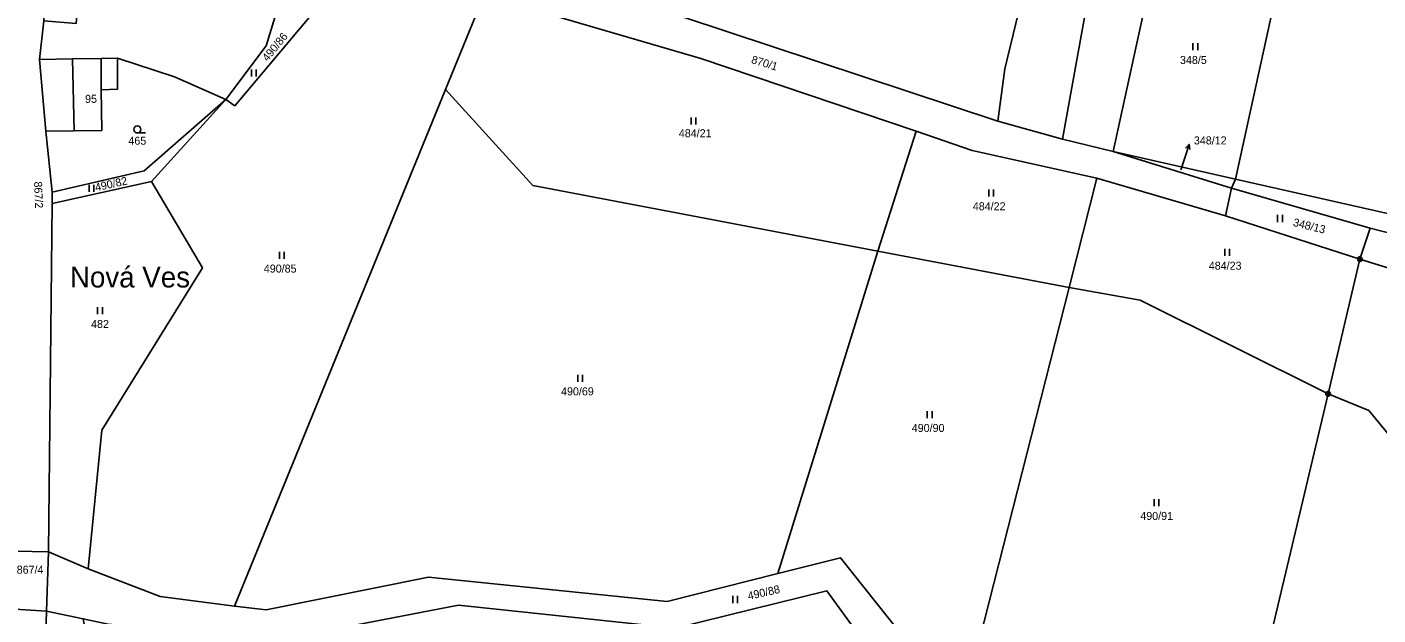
# Model space of a CAD drawing. Extents: x -654083 to -650132, y -1099819 to -1096699.
# Drawn here: x -651750.7 to -651463.8, y -1098453.5 to -1098328.7 of the extents above; entities that cross this region are included whole.
import ezdxf

# ---------------------------------------------------------------- set-up
doc = ezdxf.new("R2010")
doc.units = 0
for name, color, linetype in [('Geodetické body', 7, 'Continuous'), ('Hranice - vnitř_ kresba', 7, 'Continuous'), ('Názvy', 7, 'Continuous'), ('Obvody jako plochy', 7, 'Continuous'), ('Parcelní čísla', 7, 'Continuous'), ('Prvky pro prodl_ par_ č_', 7, 'Continuous'), ('Značky kultur', 7, 'Continuous')]:
    doc.layers.add(name, color=color, linetype=linetype)

msp = doc.modelspace()

# ---------------------------------------------------------------- linework, layer by layer
at = {"layer": 'Geodetické body'}
for centre, radius in [((-651467.58, -1098377.96), 0.5), ((-651467.58, -1098377.96), 0.001), ((-651474.35, -1098406.57), 0.5), ((-651474.35, -1098406.57), 0.001)]:
    msp.add_circle(centre, radius, dxfattribs=at)
at = {"layer": 'Hranice - vnitř_ kresba'}
for p, q in [((-651740.72, -1098350.74), (-651741.08, -1098335.49)), ((-651734.98, -1098335.41), (-651734.98, -1098342.02))]:
    msp.add_line(p, q, dxfattribs=at)
at = {"layer": 'Obvody jako plochy'}
msp.add_lwpolyline([(-651753.74, -1098228.37), (-651740.21, -1098228.2), (-651742.69, -1098238.44), (-651744.74, -1098246.05), (-651745.05, -1098250.12), (-651746.51, -1098272.54), (-651746.75, -1098282.21), (-651745.84, -1098297.54), (-651745.6, -1098304.23), (-651747.17, -1098327.4), (-651748.07, -1098335.59), (-651746.74, -1098350.84), (-651745.4, -1098363.74), (-651745.4, -1098366.19), (-651746.17, -1098440.11), (-651753.17, -1098439.95)], dxfattribs=at)
for points in [[(-651535.87, -1098299.93), (-651535.45, -1098306.29), (-651542.99, -1098337.56), (-651544.51, -1098348.71), (-651611.48, -1098326.59), (-651591.85, -1098272.82)], [(-651522.28, -1098305.46), (-651530.75, -1098352.51), (-651544.51, -1098348.71), (-651542.99, -1098337.56), (-651535.45, -1098306.29), (-651535.87, -1098299.93)], [(-651699.93, -1098332.68), (-651695.17, -1098317.13), (-651732.47, -1098304), (-651733.08, -1098313.76), (-651734.69, -1098313.99), (-651735.06, -1098320.55), (-651739.68, -1098320.46), (-651740.27, -1098327.96), (-651747.17, -1098327.4), (-651748.07, -1098335.59), (-651741.08, -1098335.49), (-651734.98, -1098335.41), (-651731.54, -1098335.36), (-651719.38, -1098339.26), (-651708.52, -1098344.1)], [(-651510.26, -1098310.4), (-651520.02, -1098355.14), (-651530.75, -1098352.51), (-651522.28, -1098305.46)], [(-651530.75, -1098352.51), (-651544.51, -1098348.71), (-651611.48, -1098326.59), (-651640.41, -1098316.94), (-651672.34, -1098313.3), (-651691.42, -1098309.43), (-651695.17, -1098317.13), (-651685.92, -1098320.82), (-651676.79, -1098324.45), (-651654.8, -1098324.84), (-651643.31, -1098324.97), (-651607.6, -1098335.38), (-651561.83, -1098350.8), (-651549.95, -1098354.9), (-651523.46, -1098360.81), (-651496.14, -1098368.77), (-651494.84, -1098362.91), (-651520.02, -1098355.14)], [(-651484.88, -1098319.25), (-651510.26, -1098310.4), (-651520.02, -1098355.14), (-651494.02, -1098361.01)], [(-651695.17, -1098317.13), (-651685.92, -1098320.82), (-651706.56, -1098345.42), (-651708.52, -1098344.1), (-651699.93, -1098332.68)], [(-651480.04, -1098320.93), (-651484.88, -1098319.25), (-651494.02, -1098361.01), (-651435.06, -1098374.31), (-651427.27, -1098329.84), (-651455.58, -1098326.22)], [(-651676.79, -1098324.45), (-651654.8, -1098324.84), (-651661.83, -1098341.99), (-651706.67, -1098451.65), (-651722.45, -1098449.6), (-651737.76, -1098443.71), (-651734.84, -1098414.28), (-651713.46, -1098379.83), (-651724.28, -1098361.5), (-651708.52, -1098344.1), (-651706.56, -1098345.42), (-651685.92, -1098320.82)], [(-651607.6, -1098335.38), (-651561.83, -1098350.8), (-651570, -1098376.26), (-651643.32, -1098362.35), (-651661.83, -1098341.99), (-651654.8, -1098324.84), (-651643.31, -1098324.97)], [(-651741.08, -1098335.49), (-651734.98, -1098335.41), (-651731.54, -1098335.36), (-651731.52, -1098341.92), (-651734.98, -1098342.02), (-651734.85, -1098350.69), (-651740.72, -1098350.74), (-651746.74, -1098350.84), (-651748.07, -1098335.59)], [(-651708.52, -1098344.1), (-651719.38, -1098339.26), (-651731.54, -1098335.36), (-651731.52, -1098341.92), (-651734.98, -1098342.02), (-651734.85, -1098350.69), (-651740.72, -1098350.74), (-651746.74, -1098350.84), (-651745.4, -1098363.74), (-651725.85, -1098359.24)], [(-651740.72, -1098350.74), (-651741.08, -1098335.49), (-651734.98, -1098335.41), (-651734.98, -1098342.02), (-651734.85, -1098350.69)], [(-651699.93, -1098452.42), (-651665.45, -1098445.47), (-651614.77, -1098450.67), (-651591.26, -1098444.7), (-651570, -1098376.26), (-651643.32, -1098362.35), (-651661.83, -1098341.99), (-651706.67, -1098451.65)], [(-651724.28, -1098361.5), (-651708.52, -1098344.1), (-651725.85, -1098359.24), (-651745.4, -1098363.74), (-651745.4, -1098366.19)], [(-651523.46, -1098360.81), (-651529.32, -1098384.02), (-651570, -1098376.26), (-651561.83, -1098350.8), (-651549.95, -1098354.9)], [(-651494.84, -1098362.91), (-651494.02, -1098361.01), (-651520.02, -1098355.14)], [(-651737.76, -1098443.71), (-651746.17, -1098440.11), (-651745.4, -1098366.19), (-651724.28, -1098361.5), (-651713.46, -1098379.83), (-651734.84, -1098414.28)], [(-651467.58, -1098377.96), (-651496.14, -1098368.77), (-651523.46, -1098360.81), (-651529.32, -1098384.02), (-651514.24, -1098386.67), (-651474.35, -1098406.57)], [(-651435.27, -1098379.16), (-651435.06, -1098374.31), (-651494.02, -1098361.01), (-651494.84, -1098362.91), (-651465.42, -1098371.38)], [(-651465.42, -1098371.38), (-651467.58, -1098377.96), (-651496.14, -1098368.77), (-651494.84, -1098362.91)], [(-651376.62, -1098392.89), (-651377.81, -1098398.35), (-651390.71, -1098397.67), (-651449.13, -1098383.74), (-651467.58, -1098377.96), (-651465.42, -1098371.38), (-651435.27, -1098379.16)], [(-651529.32, -1098384.02), (-651550.29, -1098466.28), (-651554.02, -1098465.95), (-651557.79, -1098466.61), (-651577.92, -1098441.36), (-651591.26, -1098444.7), (-651570, -1098376.26)], [(-651377.81, -1098398.35), (-651389.47, -1098445.31), (-651440.89, -1098440.12), (-651465.7, -1098410.08), (-651474.35, -1098406.57), (-651467.58, -1098377.96), (-651449.13, -1098383.74), (-651390.71, -1098397.67)], [(-651514.24, -1098386.67), (-651474.35, -1098406.57), (-651494.37, -1098490.94), (-651500.61, -1098483.72), (-651522.55, -1098468.73), (-651550.29, -1098466.28), (-651529.32, -1098384.02)], [(-651413.1, -1098543.34), (-651465.15, -1098528.03), (-651494.37, -1098490.94), (-651474.35, -1098406.57), (-651465.7, -1098410.08), (-651440.89, -1098440.12), (-651389.47, -1098445.31)], [(-651746.17, -1098440.11), (-651746.59, -1098452.72), (-651754.49, -1098452.2), (-651753.17, -1098439.95)], [(-651577.92, -1098441.36), (-651591.26, -1098444.7), (-651614.77, -1098450.67), (-651665.45, -1098445.47), (-651699.93, -1098452.42), (-651706.67, -1098451.65), (-651722.45, -1098449.6), (-651737.76, -1098443.71), (-651746.17, -1098440.11), (-651746.59, -1098452.72), (-651738.78, -1098454.3), (-651733.52, -1098455.46), (-651723.5, -1098456.41), (-651698.38, -1098458.97), (-651659.06, -1098451.42), (-651612.95, -1098456.31), (-651580.82, -1098448.4), (-651571.82, -1098460.77), (-651565.66, -1098468.11), (-651557.79, -1098466.61)], [(-651612.95, -1098456.31), (-651659.06, -1098451.42), (-651698.38, -1098458.97), (-651723.5, -1098456.41), (-651709.24, -1098465.28), (-651684.5, -1098458.88), (-651656.13, -1098462.63), (-651618.56, -1098473.76), (-651594.05, -1098473.44), (-651576.95, -1098470.24), (-651571.82, -1098460.77), (-651580.82, -1098448.4)], [(-651746.59, -1098452.72), (-651747.08, -1098469.31), (-651756.81, -1098468.99), (-651755.12, -1098456.45), (-651754.49, -1098452.2)], [(-651738.78, -1098454.3), (-651735.87, -1098470.31), (-651747.08, -1098469.31), (-651746.59, -1098452.72)]]:
    msp.add_lwpolyline(points, close=True, dxfattribs=at)
at = {"layer": 'Prvky pro prodl_ par_ č_'}
for p, q in [((-651504.79, -1098356.49), (-651503.86, -1098353.64)), ((-651505.62, -1098359.06), (-651504.79, -1098356.49))]:
    msp.add_line(p, q, dxfattribs=at)
msp.add_lwpolyline([(-651504.65, -1098354.43), (-651503.86, -1098353.64), (-651503.7, -1098354.74)], dxfattribs=at)
at = {"layer": 'Značky kultur'}
for p, q in [((-651503.05, -1098332.14), (-651503.05, -1098333.64)), ((-651502.03, -1098333.64), (-651502.03, -1098332.14)), ((-651703.05, -1098337.72), (-651703.05, -1098339.22)), ((-651702.03, -1098339.22), (-651702.03, -1098337.72)), ((-651609.67, -1098347.91), (-651609.67, -1098349.41)), ((-651608.65, -1098349.41), (-651608.65, -1098347.91)), ((-651725.56, -1098351.21), (-651727.31, -1098351.21)), ((-651737.56, -1098362.23), (-651737.56, -1098363.73)), ((-651736.54, -1098363.73), (-651736.54, -1098362.23)), ((-651546.45, -1098363.18), (-651546.45, -1098364.68)), ((-651545.43, -1098364.68), (-651545.43, -1098363.18)), ((-651485.07, -1098368.61), (-651485.07, -1098370.11)), ((-651484.05, -1098370.11), (-651484.05, -1098368.61)), ((-651697.13, -1098376.41), (-651697.13, -1098377.91)), ((-651696.1, -1098377.91), (-651696.1, -1098376.41)), ((-651496.3, -1098375.79), (-651496.3, -1098377.29)), ((-651495.28, -1098377.29), (-651495.28, -1098375.79)), ((-651735.74, -1098388.17), (-651735.74, -1098389.67)), ((-651734.71, -1098389.67), (-651734.71, -1098388.17)), ((-651633.72, -1098402.52), (-651633.72, -1098404.02)), ((-651632.7, -1098404.02), (-651632.7, -1098402.52)), ((-651559.52, -1098410.24), (-651559.52, -1098411.74)), ((-651558.49, -1098411.74), (-651558.49, -1098410.24)), ((-651511.31, -1098428.91), (-651511.31, -1098430.41)), ((-651510.29, -1098430.41), (-651510.29, -1098428.91)), ((-651600.81, -1098449.48), (-651600.81, -1098450.98)), ((-651599.79, -1098450.98), (-651599.79, -1098449.48))]:
    msp.add_line(p, q, dxfattribs=at)
msp.add_circle((-651727.31, -1098350.46), 0.75, dxfattribs=at)

# ---------------------------------------------------------------- texts
at = {"layer": 'Názvy'}
msp.add_text('Nová Ves', height=4.4, dxfattribs=at).set_placement((-651741.62, -1098384))
at = {"layer": 'Parcelní čísla'}
for s, height, rotation, p in [('490/86', 1.7, 50.49, (-651699.64, -1098336.15)), ('870/1', 1.7, 343.062, (-651597.03, -1098336.34)), ('348/12', 0.1, 344.196, (-651505.62, -1098359.06)), ('867/2', 1.7, 272.349, (-651749.25, -1098361.54)), ('490/82', 1.7, 12.564, (-651736.08, -1098363.63)), ('348/13', 1.7, 346.005, (-651481.91, -1098370.92)), ('490/88', 1.7, 12.735, (-651597.44, -1098450.33))]:
    msp.add_text(s, height=height, rotation=rotation, dxfattribs=at).set_placement(p)
for s, p in [('348/5', (-651505.81, -1098336.57)), ('95', (-651738.4, -1098344.81)), ('484/21', (-651612.27, -1098352.11)), ('465', (-651729.2, -1098353.7)), ('484/22', (-651549.82, -1098367.61)), ('490/85', (-651700.43, -1098380.84)), ('484/23', (-651499.69, -1098380.23)), ('482', (-651737.13, -1098392.6)), ('490/69', (-651637.29, -1098406.9)), ('490/90', (-651562.79, -1098414.67)), ('490/91', (-651514.24, -1098433.34)), ('867/4', (-651752.93, -1098444.75))]:
    msp.add_text(s, height=1.7, dxfattribs=at).set_placement(p)
at = {"layer": 'Prvky pro prodl_ par_ č_'}
msp.add_text('348/12', height=1.7, dxfattribs=at).set_placement((-651502.86, -1098353.64))

doc.saveas('drawing.dxf')
